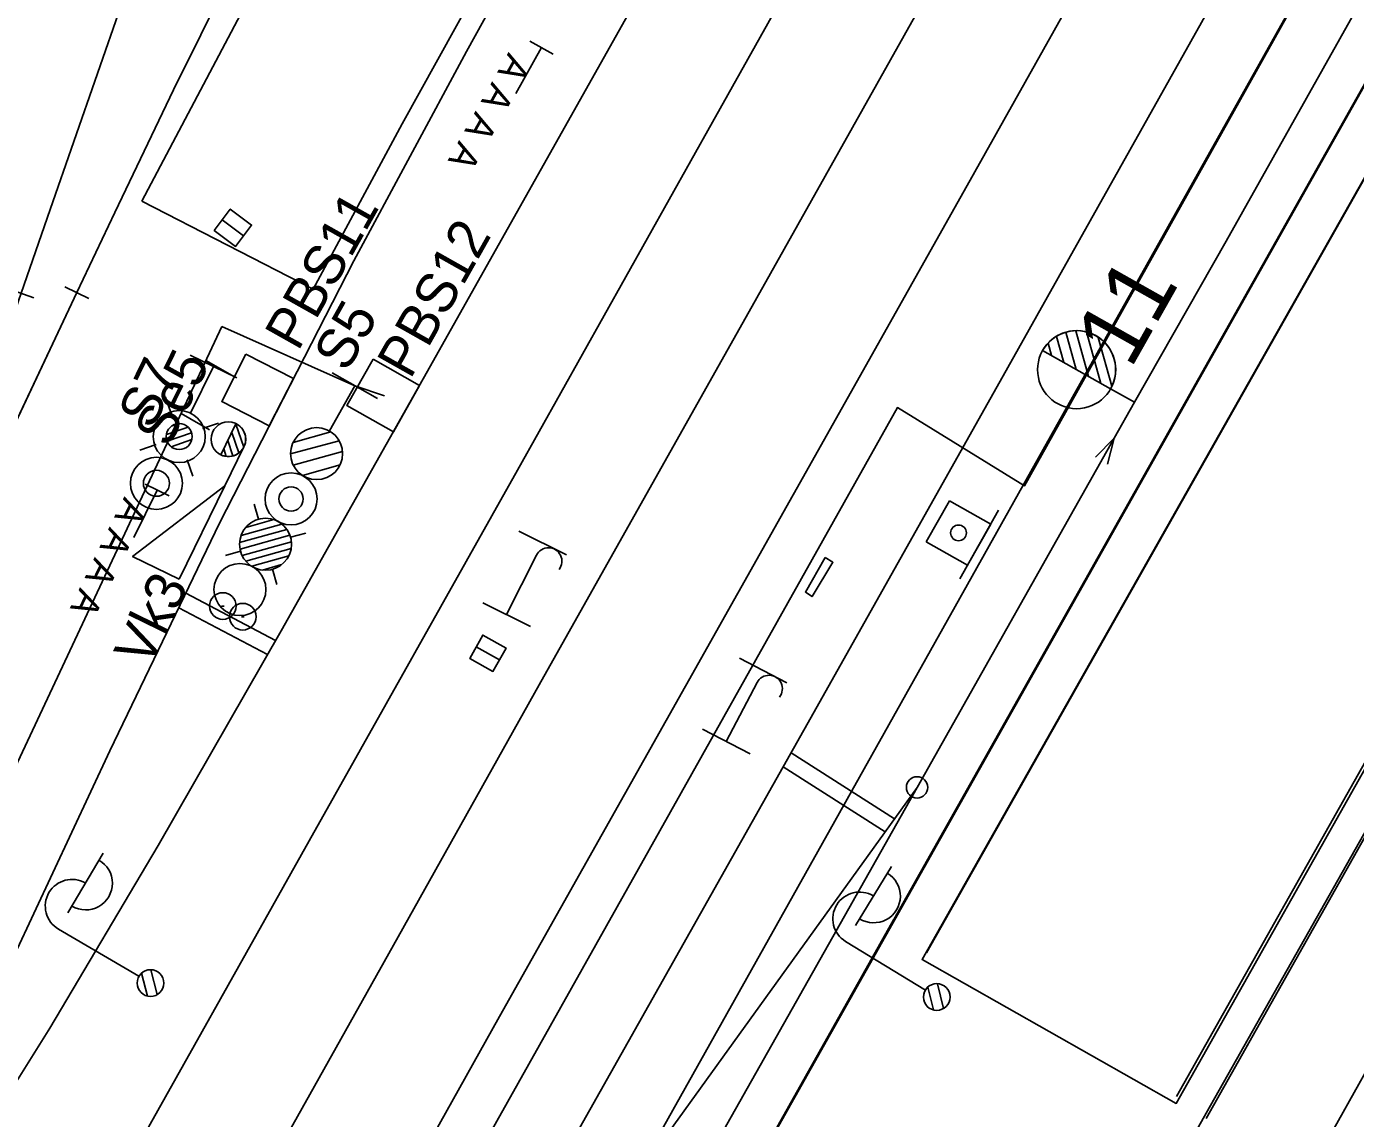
# Model space of a CAD drawing. Extents: x -781083 to -763634, y -1029516 to -1022695.
# Drawn here: x -765174.13 to -765124.31, y -1024193.17 to -1024152.23 of the extents above; entities that cross this region are included whole.
import ezdxf

# ---------------------------------------------------------------- set-up
doc = ezdxf.new("R2010")
doc.units = 0
for name, color, linetype in [('Default', 7, 'Continuous'), ('Hranice parcel', 7, 'Continuous'), ('PS120111-MOK', 7, 'Continuous'), ('PS_12-01-10_Kabelizace_nove_kabelizace', 7, 'Continuous'), ('PS_12-01-11_SZZ_Slany_nove_prvky', 7, 'Continuous'), ('PS_12-01-11_SZZ_Slany_nove_prvky_popis', 7, 'Continuous'), ('PS_12-01-11_SZZ_Slany_rusene_prvky', 7, 'Continuous'), ('PS_12-01-11_SZZ_Slany_rusene_prvky_popis', 7, 'Continuous'), ('SO128401_EOV_trasa', 7, 'Continuous'), ('Vrstva 1', 7, 'Continuous'), ('Vrstva 12', 7, 'Continuous'), ('Vrstva 16', 7, 'Continuous'), ('Vrstva 2', 7, 'Continuous'), ('Vrstva 23', 7, 'Continuous'), ('Vrstva 25', 7, 'Continuous'), ('Vrstva 3', 7, 'Continuous'), ('Vrstva 36', 7, 'Continuous'), ('Vrstva 43', 7, 'Continuous'), ('Vrstva 47', 7, 'Continuous'), ('Vrstva 50', 7, 'Continuous'), ('Vrstva 7', 7, 'Continuous'), ('ČD Telematika_TK', 7, 'Continuous')]:
    doc.layers.add(name, color=color, linetype=linetype)

# ---------------------------------------------------------------- blocks, each defined once
blk = doc.blocks.new('C090_2')
at = {"layer": 'Vrstva 3'}
for p, q in [((8.87, 17.74), (-8.87, 17.74)), ((-8.87, 17.74), (-8.87, 0)), ((8.87, 0), (8.87, 17.74)), ((-14.78, 0), (14.78, 0)), ((-8.87, 0), (8.87, 0))]:
    blk.add_line(p, q, dxfattribs=at)
blk.add_circle((0.02, 8.88), 2.96, dxfattribs=at)
blk = doc.blocks.new('C669_2')
at = {"layer": 'Vrstva 25'}
for p, q in [((0, 5), (0, 40)), ((6.99, 40), (33, 40)), ((-4.78, -1.46), (1.44, 4.76)), ((-2.39, -4.37), (4.38, 2.4))]:
    blk.add_line(p, q, dxfattribs=at)
blk.add_circle((0, 0), 5, dxfattribs=at)
blk.add_circle((0, 0), 5, dxfattribs=at)
for centre, start, end in [((10, 40), 359.9999, 179.9999), ((20, 39.88), 179.2973, 0.7025)]:
    blk.add_arc(centre, 10, start, end, dxfattribs=at)
blk = doc.blocks.new('C669_22')
at = {"layer": 'Vrstva 25'}
for p, q in [((0, 5), (0, 40)), ((7, 40), (33, 40)), ((-4.78, -1.46), (1.44, 4.76)), ((-2.39, -4.37), (4.38, 2.4))]:
    blk.add_line(p, q, dxfattribs=at)
blk.add_circle((0, 0), 5, dxfattribs=at)
blk.add_circle((0, 0), 5, dxfattribs=at)
for centre, start, end in [((10, 40), 360, 180), ((20, 39.88), 179.2974, 0.7026)]:
    blk.add_arc(centre, 10, start, end, dxfattribs=at)
blk = doc.blocks.new('C154_1')
at = {"layer": 'Vrstva 43'}
blk.add_lwpolyline([(-5, 0), (-5, 5), (5, 5), (5, -5), (-5, -5), (-5, 0), (5, 0)], dxfattribs=at)
blk = doc.blocks.new('C698_1')
at = {"layer": 'Vrstva 47'}
for p, q in [((10.03, 30.05), (-9.97, 30.05)), ((0.04, 24.99), (0, 0)), ((-10, 0), (10, 0))]:
    blk.add_line(p, q, dxfattribs=at)
blk.add_arc((5.07, 24.97), 5.03, 348.8418, 179.8053, dxfattribs=at)
blk = doc.blocks.new('C698_2')
at = {"layer": 'Vrstva 47'}
for p, q in [((10.03, 30.05), (-9.97, 30.04)), ((0.04, 24.99), (0, 0)), ((-10.01, 0), (10.01, 0))]:
    blk.add_line(p, q, dxfattribs=at)
blk.add_arc((5.07, 24.97), 5.03, 348.8418, 179.8053, dxfattribs=at)
blk = doc.blocks.new('C053_4')
at = {"layer": 'Vrstva 50'}
blk.add_line((-0.5, 0), (0.5, 0), dxfattribs=at)
blk.add_circle((0, 0), 5, dxfattribs=at)
blk = doc.blocks.new('C321')
at = {"layer": 'Vrstva 2'}
blk.add_lwpolyline([(9.66, 2.59), (0, 0), (9.66, -2.59)], dxfattribs=at)
blk = doc.blocks.new('C084_2')
at = {"layer": 'Vrstva 2'}
blk.add_line((0, 5), (0, -5), dxfattribs=at)
blk = doc.blocks.new('C083_1')
at = {"layer": 'Vrstva 2'}
blk.add_circle((0, 0), 4, dxfattribs=at)
blk = doc.blocks.new('C515_8')
at = {"layer": 'Vrstva 2'}
for p, q in [((-0.02, 35.76), (3.35, 39.13)), ((-0.02, 30.45), (7.16, 37.63)), ((-0.02, 25.15), (10.19, 35.36)), ((-0.03, 19.84), (12.53, 32.4)), ((-0.03, 14.54), (14.1, 28.67)), ((1.1, 10.37), (14.53, 23.79)), ((0, 10.29), (0, 0))]:
    blk.add_line(p, q, dxfattribs=at)
blk.add_lwpolyline([(0, 39.56), (0, 10.29)], dxfattribs=at)
blk.add_circle((0, 24.92), 14.64, dxfattribs=at)
blk.add_arc((0, 24.92), 14.63, 270.0191, 89.98, dxfattribs=at)
blk = doc.blocks.new('POINT_DISPLAY')
at = {"layer": 'Default'}
blk.add_line((0, 0), (0, 0), dxfattribs=at)
blk = doc.blocks.new('C335')
at = {"layer": 'Vrstva 7'}
blk.add_blockref('POINT_DISPLAY', (0, 0), dxfattribs=at)
blk = doc.blocks.new('C016_5')
at = {"layer": 'PS_12-01-11_SZZ_Slany_rusene_prvky'}
for p, q in [((0, 5), (0, -5)), ((19.8, 0), (0, 0))]:
    blk.add_line(p, q, dxfattribs=at)
blk = doc.blocks.new('C016_6')
at = {"layer": 'PS_12-01-11_SZZ_Slany_rusene_prvky'}
for p, q in [((0, 5), (0, -5)), ((19.8, 0), (0, 0))]:
    blk.add_line(p, q, dxfattribs=at)
blk = doc.blocks.new('NS5_1')
at = {"layer": 'PS_12-01-11_SZZ_Slany_nove_prvky'}
for p, q in [((-10, 55), (-17, 62)), ((10, 55), (17, 62)), ((-7.3, 43.39), (1.61, 52.3)), ((-5.47, 39.92), (5.1, 50.48)), ((-2.23, 37.85), (7.13, 47.21)), ((3.76, 38.54), (6.45, 41.23)), ((-10, 35), (-17, 28)), ((10, 35), (17, 28)), ((0, 30), (0, 0)), ((-15, 0), (15, 0))]:
    blk.add_line(p, q, dxfattribs=at)
for centre, radius in [((0, 75), 15), ((0, 75), 7.5), ((0, 45), 15), ((0, 45), 7.5)]:
    blk.add_circle(centre, radius, dxfattribs=at)
blk = doc.blocks.new('VU26_2')
at = {"layer": 'PS_12-01-11_SZZ_Slany_nove_prvky'}
for p, q in [((23.72, 94.14), (14.94, 76.17)), ((28.2, 80.55), (23.61, 93.92)), ((22, 75.54), (18.96, 84.39)), ((25.38, 77.24), (21.28, 89.15)), ((18.14, 75.23), (16.63, 79.62)), ((17.35, 58.3), (28.32, 80.77))]:
    blk.add_line(p, q, dxfattribs=at)
blk.add_lwpolyline([(23.72, 94.14), (14.94, 76.17)], dxfattribs=at)
blk.add_lwpolyline([(-8.99, 4.39), (17.35, 58.3), (-35.94, 17.55)], close=True, dxfattribs=at)
blk.add_circle((19.33, 85.15), 10, dxfattribs=at)
blk.add_arc((19.33, 85.15), 10, 243.9672, 63.9726, dxfattribs=at)
blk.add_arc((19.33, 85.15), 10, 243.9672, 63.9726, dxfattribs=at)
blk = doc.blocks.new('SB11_6')
at = {"layer": 'PS_12-01-11_SZZ_Slany_nove_prvky'}
blk.add_lwpolyline([(-125.2, 185.1), (-223.2, 11.3), (-49, -86.9), (49, 86.9)], close=True, dxfattribs=at)
blk = doc.blocks.new('SB11_7')
at = {"layer": 'PS_12-01-11_SZZ_Slany_nove_prvky'}
blk.add_lwpolyline([(-132.6, 179.9), (-223.5, 2.4), (-45.5, -88.8), (45.5, 88.8)], close=True, dxfattribs=at)
blk = doc.blocks.new('NS12_1')
at = {"layer": 'PS_12-01-11_SZZ_Slany_nove_prvky'}
for p, q in [((-10.61, 115.61), (-17, 122)), ((-14.95, 104.3), (0.71, 119.96)), ((-14.06, 99.88), (5.12, 119.06)), ((-13.82, 110.73), (-5.7, 118.86)), ((-12.24, 96.4), (8.61, 117.25)), ((10.61, 115.61), (17, 122)), ((-9.72, 93.62), (11.4, 114.74)), ((-6.52, 91.51), (13.48, 111.52)), ((-2.5, 90.23), (14.77, 107.5)), ((2.88, 90.31), (14.72, 102.15)), ((-10.61, 94.39), (-17, 88)), ((10.61, 94.39), (17, 88)), ((0.97, 59.97), (-14.97, 44.03)), ((8.42, 57.42), (-12.42, 36.58)), ((12.99, 52.49), (-7.8, 32.19)), ((14.97, 45.97), (-1, 30)), ((0, 30), (0, 0)), ((-15, 0), (15, 0))]:
    blk.add_line(p, q, dxfattribs=at)
for centre, radius in [((0, 135), 15), ((0, 105), 15), ((0, 75), 15), ((0, 75), 7), ((0, 45), 15)]:
    blk.add_circle(centre, radius, dxfattribs=at)

msp = doc.modelspace()

# ---------------------------------------------------------------- linework, layer by layer
at = {"layer": 'Hranice parcel'}
msp.add_line((-765094.59, -1024138.97), (-765155.36, -1024247.61), dxfattribs=at)
for points in [[(-765167.98, -1024240.28), (-765163.25, -1024232.1), (-765166.67, -1024230.28), (-765110.28, -1024130.11), (-765108.75, -1024130.98)], [(-765108.75, -1024130.98), (-765140.56, -1024187.22), (-765131.03, -1024192.61), (-765101.44, -1024140.15)], [(-765101.44, -1024140.15), (-765100.4, -1024140.74), (-765129.91, -1024192.98), (-765157.35, -1024241.92), (-765164.22, -1024242.38)]]:
    msp.add_lwpolyline(points, dxfattribs=at)
at = {"layer": 'PS120111-MOK'}
msp.add_lwpolyline([(-765225.805, -1024328.474), (-765227.041, -1024327.403), (-765189.607, -1024263.284), (-765167.089, -1024223.521), (-765111.836, -1024124.939), (-765108.851, -1024119.501), (-765085.73, -1024077.899), (-765081.023, -1024080.523), (-765060.822, -1024044.042), (-765057.835, -1024038.647), (-765021.888, -1023965.037), (-765009.529, -1023945.01), (-764990.029, -1023909.994), (-764973.93, -1023884.565), (-764957.796, -1023847.878), (-764953.349, -1023837.037), (-764952.504, -1023834.976), (-764951.393, -1023835.06)], dxfattribs=at)
at = {"layer": 'PS_12-01-10_Kabelizace_nove_kabelizace'}
for p, q in [((-765166.811, -1024163.482), (-765161.822, -1024165.699)), ((-765167.408, -1024164.753), (-765166.339, -1024165.363)), ((-765167.408, -1024164.753), (-765167.128, -1024164.979)), ((-765161.822, -1024165.699), (-765160.711, -1024166.081)), ((-765168.34, -1024166.742), (-765167.272, -1024167.352))]:
    msp.add_line(p, q, dxfattribs=at)
for points in [[(-765057.835, -1024038.647), (-765081.023, -1024080.523), (-765085.73, -1024077.899), (-765108.851, -1024119.501), (-765111.836, -1024124.939), (-765167.089, -1024223.521), (-765189.607, -1024263.284)], [(-765187.778, -1024240.091), (-765178.835, -1024224.275), (-765179.085, -1024224.133), (-765182.574, -1024222.177), (-765183.179, -1024221.837), (-765186.668, -1024219.881), (-765187.68, -1024219.499), (-765191.287, -1024217.769), (-765191.359, -1024217.739), (-765182.417, -1024196.766), (-765166.811, -1024163.482)]]:
    msp.add_lwpolyline(points, dxfattribs=at)
at = {"layer": 'SO128401_EOV_trasa'}
msp.add_lwpolyline([(-765111.624, -1024019.292), (-765109.87, -1024016.203), (-765060.824, -1024044.045), (-765060.824, -1024044.045), (-765081.023, -1024080.523), (-765081.023, -1024080.523), (-765085.73, -1024077.899), (-765108.851, -1024119.501), (-765111.836, -1024124.939), (-765167.089, -1024223.521), (-765176.711, -1024240.445), (-765189.607, -1024263.284), (-765189.607, -1024263.284), (-765225.916, -1024325.475), (-765224.46, -1024326.168)], dxfattribs=at)
at = {"layer": 'Vrstva 1'}
for points in [[(-765132.595, -1024166.323), (-765129.154, -1024160.282), (-765120.123, -1024144.179), (-765113.641, -1024132.601), (-765108.378, -1024123.125), (-765107.852, -1024122.175), (-765106.668, -1024120.081), (-765061.822, -1024040.141), (-765060.629, -1024038.009), (-765057.197, -1024031.875), (-765051.942, -1024022.391), (-765050.753, -1024020.205), (-765046.155, -1024011.44), (-765043.134, -1024005.303), (-765039.745, -1023997.951), (-765035.047, -1023987.211), (-765027.653, -1023970.046)], [(-765188.123, -1024215.705), (-765183.275, -1024205.436), (-765176.4, -1024194.792), (-765173.261, -1024189.785), (-765169.195, -1024182.942), (-765164.586, -1024174.885), (-765158.873, -1024164.755), (-765150.27, -1024149.435), (-765143.977, -1024138.227), (-765137.411, -1024126.534), (-765129.538, -1024112.519), (-765123.879, -1024102.438), (-765115.14, -1024086.868), (-765106.342, -1024071.201), (-765098.535, -1024057.295), (-765090.39, -1024042.796), (-765081.493, -1024026.948), (-765072.655, -1024011.193), (-765066.823, -1024000.8), (-765059.521, -1023987.798)], [(-765173.904, -1024229.916), (-765173.254, -1024228.763), (-765165.873, -1024215.668), (-765157.715, -1024201.193), (-765150.799, -1024188.931), (-765144.602, -1024177.925), (-765137.347, -1024165.014), (-765128.994, -1024150.127), (-765120.916, -1024135.756), (-765114.604, -1024124.554), (-765112.054, -1024120.015), (-765110.861, -1024117.895), (-765104.54, -1024106.641), (-765100.051, -1024098.661), (-765087.977, -1024077.275), (-765086.765, -1024075.13), (-765078.232, -1024059.989), (-765070.151, -1024045.656), (-765065.795, -1024037.884), (-765064.623, -1024035.796), (-765055.87, -1024020.2), (-765054.667, -1024018.056), (-765047.51, -1024005.326), (-765040.997, -1023993.749)], [(-765188.645, -1024216.807), (-765188.123, -1024215.705), (-765183.275, -1024205.436), (-765177.884, -1024194.018), (-765175.294, -1024188.539), (-765171.011, -1024179.395), (-765166.902, -1024170.85), (-765161.865, -1024161.015), (-765157.64, -1024153.172), (-765153.216, -1024145.159), (-765145.723, -1024131.826), (-765138.513, -1024118.992), (-765134.338, -1024111.53), (-765125.127, -1024095.069), (-765118.846, -1024083.871), (-765111.182, -1024070.221), (-765102.382, -1024054.5), (-765092.788, -1024037.408), (-765084.151, -1024022.024), (-765076.991, -1024009.249), (-765068.63, -1023994.356)], [(-765172.246, -1024162.211), (-765170.819, -1024159.202), (-765168.619, -1024154.608), (-765165.549, -1024148.41), (-765161.235, -1024140.222), (-765154.293, -1024127.793), (-765148.27, -1024117.071), (-765142.114, -1024106.107), (-765133.762, -1024091.214), (-765125.489, -1024076.462), (-765117.884, -1024062.902), (-765110.768, -1024050.233), (-765105.763, -1024041.325), (-765098.173, -1024027.797), (-765093.751, -1024020.006), (-765089.847, -1024013.451), (-765084.177, -1024004.448), (-765080.239, -1023998.483)], [(-765184.058, -1024190.088), (-765182.786, -1024186.475), (-765180.198, -1024179.051), (-765174.335, -1024162.235), (-765173.249, -1024159.096), (-765170.589, -1024151.445), (-765166.869, -1024140.761), (-765164.481, -1024133.909), (-765161.079, -1024124.115)], [(-765215.522, -1024287.533), (-765214.869, -1024286.147), (-765208.592, -1024272.488), (-765202.041, -1024257.278), (-765199.225, -1024250.55), (-765195.719, -1024242.277), (-765191.973, -1024234.063), (-765191.905, -1024233.922), (-765187.773, -1024225.954), (-765183.261, -1024217.887), (-765177.292, -1024207.279), (-765170.878, -1024195.834), (-765163.532, -1024182.764), (-765155.727, -1024168.863), (-765148.415, -1024155.812), (-765140.866, -1024142.346)], [(-765227.172, -1024323.332), (-765226.383, -1024321.987), (-765218.823, -1024308.994), (-765212.016, -1024293.682), (-765210.286, -1024289.72), (-765207.837, -1024284.198), (-765203.542, -1024274.997), (-765199.177, -1024266.185), (-765195.745, -1024259.62), (-765191.959, -1024252.744), (-765183.924, -1024238.408), (-765177.594, -1024227.134), (-765171.735, -1024216.696), (-765164.143, -1024203.205), (-765156.397, -1024189.358), (-765149.423, -1024176.961), (-765143.434, -1024166.31), (-765138.578, -1024157.675), (-765133.719, -1024149)], [(-765208.592, -1024272.488), (-765200.394, -1024258.001), (-765194.324, -1024247.14), (-765187.882, -1024235.72), (-765182.524, -1024226.176), (-765175.117, -1024212.969), (-765167.745, -1024199.837), (-765160.378, -1024186.68), (-765154.91, -1024176.911), (-765146.757, -1024162.404), (-765139.177, -1024148.91)], [(-765184.058, -1024190.088), (-765182.786, -1024186.475), (-765180.198, -1024179.051), (-765172.246, -1024162.211)], [(-765196.085, -1024278.806), (-765194.209, -1024275.468), (-765190.323, -1024268.633), (-765181.566, -1024253.231), (-765176.626, -1024244.51), (-765168.111, -1024229.414), (-765158.27, -1024211.855), (-765152.182, -1024200.956), (-765148.92, -1024195.244), (-765140.746, -1024180.761), (-765133.358, -1024167.67), (-765132.595, -1024166.323)], [(-765165.873, -1024215.668), (-765156.202, -1024202.224), (-765152.946, -1024197.68), (-765150.476, -1024194.273), (-765140.746, -1024180.761)]]:
    msp.add_lwpolyline(points, dxfattribs=at)
at = {"layer": 'Vrstva 12'}
msp.add_line((-765129.909, -1024193.174), (-765101.523, -1024142.812), dxfattribs=at)
for points in [[(-765141.624, -1024185.717), (-765112.98, -1024134.86), (-765111.428, -1024135.738)], [(-765129.912, -1024193.175), (-765101.078, -1024142.03)], [(-765163.302, -1024232.095), (-765166.602, -1024230.181), (-765141.627, -1024185.724)], [(-765163.301, -1024232.096), (-765166.6, -1024230.183), (-765141.624, -1024185.717)], [(-765141.627, -1024185.724), (-765141.624, -1024185.717)]]:
    msp.add_lwpolyline(points, dxfattribs=at)
at = {"layer": 'Vrstva 16'}
for points in [[(-765163.385, -1024162.077), (-765160.054, -1024155.883), (-765155.345, -1024147.363), (-765133.915, -1024109.156)], [(-765169.807, -1024158.785), (-765153.62, -1024128.124)], [(-765169.807, -1024158.785), (-765163.385, -1024162.077)]]:
    msp.add_lwpolyline(points, dxfattribs=at)
at = {"layer": 'Vrstva 2'}
for p, q in [((-765180.198, -1024179.051), (-765172.246, -1024162.211)), ((-765150.476, -1024194.273), (-765140.746, -1024180.761))]:
    msp.add_line(p, q, dxfattribs=at)
msp.add_lwpolyline([(-765148.92, -1024195.244), (-765140.746, -1024180.761), (-765133.358, -1024167.67), (-765132.595, -1024166.323)], dxfattribs=at)
at = {"layer": 'Vrstva 23'}
msp.add_lwpolyline([(-765131.025, -1024192.348), (-765102.728, -1024142.173), (-765102.267, -1024141.33), (-765099.302, -1024136.026), (-765108.628, -1024130.762), (-765111.428, -1024135.738), (-765140.397, -1024186.963)], dxfattribs=at)
at = {"layer": 'Vrstva 36'}
msp.add_lwpolyline([(-765144.196, -1024172.137), (-765144.935, -1024173.439), (-765144.681, -1024173.606), (-765143.904, -1024172.32), (-765144.196, -1024172.137)], dxfattribs=at)
at = {"layer": 'Vrstva 7'}
for p, q in [((-765168.168, -1024173.482), (-765164.797, -1024175.253)), ((-765168.428, -1024174.023), (-765165.095, -1024175.775)), ((-765145.471, -1024179.468), (-765141.595, -1024181.944)), ((-765145.765, -1024179.991), (-765141.946, -1024182.431))]:
    msp.add_line(p, q, dxfattribs=at)
at = {"layer": 'ČD Telematika_TK'}
msp.add_lwpolyline([(-765257.028, -1024404.569), (-765256.037, -1024398.213), (-765249.421, -1024374.188), (-765226.425, -1024328.292), (-765185.224, -1024255.545), (-765167.149, -1024223.486), (-765171.928, -1024220.746), (-765141.483, -1024166.52), (-765136.718, -1024169.454), (-765086.954, -1024080.425), (-765063.726, -1024094.284), (-765054.277, -1024080.444), (-765052.94, -1024078.307), (-765049.809, -1024079.983), (-765033.351, -1024048.633), (-765033.134, -1024014.623), (-765034.915, -1024000.619), (-765019.65, -1023968.646), (-765007.996, -1023946.352)], dxfattribs=at)

# ---------------------------------------------------------------- block references
at = {"layer": 'PS_12-01-11_SZZ_Slany_nove_prvky'}
for name, p, xscale, yscale, rotation in [('NS5_1', (-765167.128, -1024164.979), 0.06499999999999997, 0.06499999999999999, 153.9915774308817), ('NS12_1', (-765161.822, -1024165.699), 0.06499999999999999, 0.06499999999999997, 150.58545510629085)]:
    msp.add_blockref(name, p, dxfattribs=dict(at, xscale=xscale, yscale=yscale, rotation=rotation))
for name, p, xscale, yscale in [('SB11_7', (-765164.581, -1024166.317), 0.010000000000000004, 0.010000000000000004), ('SB11_6', (-765159.889, -1024166.556), 0.010000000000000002, 0.010000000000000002), ('VU26_2', (-765167.824, -1024173.243), 0.06499999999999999, 0.06499999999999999)]:
    msp.add_blockref(name, p, dxfattribs=dict(at, xscale=xscale, yscale=yscale))
at = {"layer": 'PS_12-01-11_SZZ_Slany_rusene_prvky', "xscale": 0.10000000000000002}
for name, p, yscale, rotation in [('C016_6', (-765154.824, -1024153.022), 0.1, -119.31373956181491), ('C016_5', (-765169.241, -1024169.611), 0.1, -116.00048665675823), ('C090_2', (-765138.42, -1024171.658), 0.09999999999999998, 60.485645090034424)]:
    msp.add_blockref(name, p, dxfattribs=dict(at, yscale=yscale, rotation=rotation))
at = {"layer": 'Vrstva 2'}
for name, p, xscale, yscale, rotation in [('C084_2', (-765172.246, -1024162.211), 0.10000000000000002, 0.1, 64.72379374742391), ('C084_2', (-765174.335, -1024162.235), 0.1, 0.09999999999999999, 70.77947250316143), ('C515_8', (-765132.595, -1024166.323), 0.09999999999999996, 0.09999999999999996, 60.56082376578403), ('C321', (-765133.358, -1024167.67), 0.09999999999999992, 0.09999999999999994, -119.43917622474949), ('C083_1', (-765140.746, -1024180.761), 0.09999999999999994, 0.09999999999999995, -119.43917621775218)]:
    msp.add_blockref(name, p, dxfattribs=dict(at, xscale=xscale, yscale=yscale, rotation=rotation))
at = {"layer": 'Vrstva 25'}
for name, p, xscale, yscale, rotation in [('C669_2', (-765169.487, -1024188.098), 0.09999999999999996, 0.09999999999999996, 59.596586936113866), ('C669_22', (-765140.009, -1024188.621), 0.1, 0.10000000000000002, 58.652655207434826)]:
    msp.add_blockref(name, p, dxfattribs=dict(at, xscale=xscale, yscale=yscale, rotation=rotation))
at = {"layer": 'Vrstva 3', "xscale": 0.10000000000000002, "yscale": 0.09999999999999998, "rotation": 60.485645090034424}
msp.add_blockref('C090_2', (-765138.42, -1024171.658), dxfattribs=at)
at = {"layer": 'Vrstva 43', "yscale": 0.09999999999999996}
for p, xscale, rotation in [((-765166.398, -1024159.775), 0.09999999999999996, 143.21478603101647), ((-765156.839, -1024175.732), 0.09999999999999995, 150.71872300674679)]:
    msp.add_blockref('C154_1', p, dxfattribs=dict(at, xscale=xscale, rotation=rotation))
at = {"layer": 'Vrstva 47'}
for name, p, xscale, yscale, rotation in [('C698_1', (-765156.138, -1024174.284), 0.09999999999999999, 0.1, -26.61743197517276), ('C698_2', (-765147.899, -1024179.042), 0.10000000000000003, 0.10000000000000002, -27.42763809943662)]:
    msp.add_blockref(name, p, dxfattribs=dict(at, xscale=xscale, yscale=yscale, rotation=rotation))
at = {"layer": 'Vrstva 50', "xscale": 0.1, "yscale": 0.10000000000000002}
for p in [(-765166.774, -1024173.961), (-765166.027, -1024174.36)]:
    msp.add_blockref('C053_4', p, dxfattribs=at)
at = {"layer": 'Vrstva 7', "xscale": 0.10000000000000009, "yscale": 0.10000000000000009, "rotation": 90}
for p in [(-765166.641, -1024174.623), (-765143.543, -1024181.055)]:
    msp.add_blockref('C335', p, dxfattribs=at)

# ---------------------------------------------------------------- texts
at = {"layer": 'PS_12-01-11_SZZ_Slany_nove_prvky_popis'}
for s, rotation, p in [('PBS11', 60.6062, (-765163.955, -1024164.441)), ('PBS12', 60.6062, (-765159.748, -1024165.491)), ('S5', 60.6863, (-765162.126, -1024165.236)), ('Se5', 63.9995, (-765168.803, -1024168.061)), ('Vk3', 63.9688, (-765169.549, -1024176.319))]:
    msp.add_text(s, height=1.5, rotation=rotation, dxfattribs=at).set_placement(p)
at = {"layer": 'PS_12-01-11_SZZ_Slany_rusene_prvky'}
for rotation, p in [(240.6863, (-765155.696, -1024152.532)), (243.9995, (-765170.14, -1024169.173))]:
    msp.add_text('  A A A A ', height=1, rotation=rotation, dxfattribs=at).set_placement(p)
at = {"layer": 'PS_12-01-11_SZZ_Slany_rusene_prvky_popis'}
msp.add_text('S7', height=1.5, rotation=63.9995, dxfattribs=at).set_placement((-765169.411, -1024167.381))
at = {"layer": 'Vrstva 2'}
msp.add_text('11', height=2.5, rotation=60.5608, dxfattribs=at).set_placement((-765132.744, -1024165.113))

doc.saveas('drawing.dxf')
